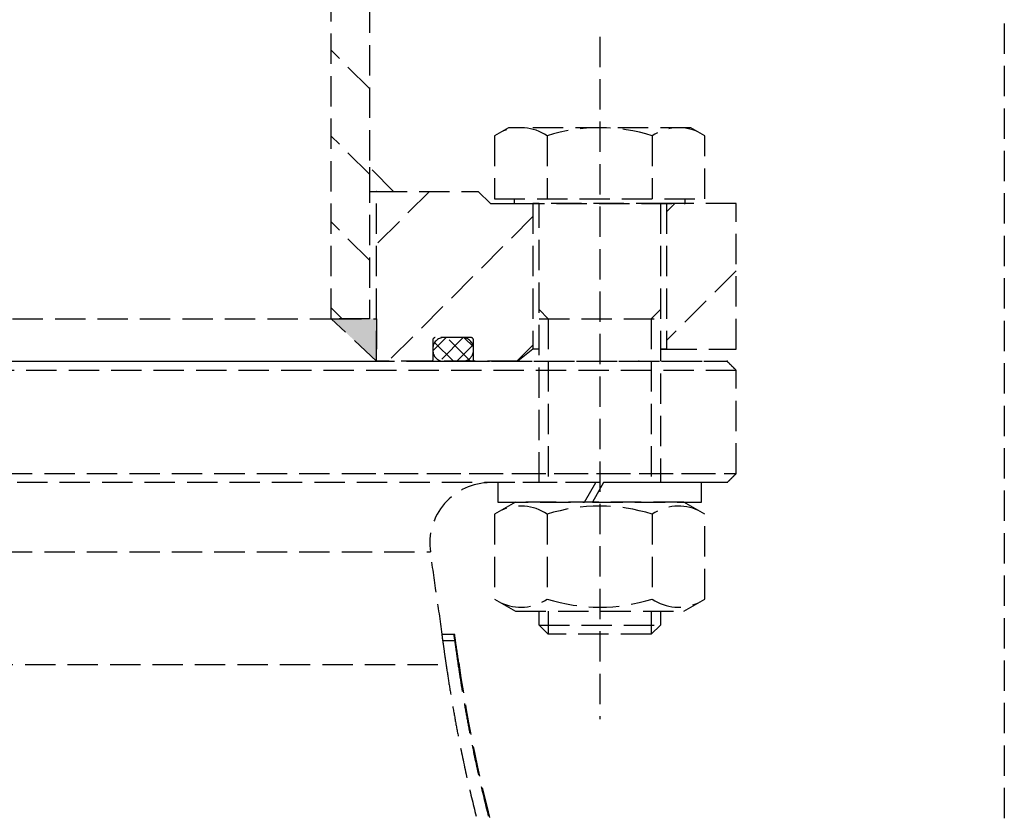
# Model space of a CAD drawing. Header units: millimetres. Extents: x 42975 to 708721, y 118172 to 172014.
# Tile 262 of 316: x 344422 to 344585, y 147775 to 147906. Entities that reach past the tile are written whole.
import ezdxf

# ---------------------------------------------------------------- set-up
doc = ezdxf.new("R2010")
doc.units = ezdxf.units.MM
doc.linetypes.add('ГТО-1 Пунктир', pattern=[7, 5, -2])
for name, color, linetype, lineweight in [('ГТО-2_Пунктир_025', 151, 'ГТО-1 Пунктир', 25), ('ГТО-2_Размеры_035', 2, 'Continuous', 35), ('ОГОС_Пунктир_025', 151, 'ГТО-1 Пунктир', 25)]:
    doc.layers.add(name, color=color, linetype=linetype, lineweight=lineweight)

# ---------------------------------------------------------------- blocks, each defined once
blk = doc.blocks.new('ОГСО_Затвор_План')
at = {"layer": 'ОГОС_Пунктир_025'}
for p, q in [((-800.92, 219.5), (-800.92, 278.61)), ((-794.62, 278.61), (-794.62, 219.5)), ((-756.67, 266), (-756.67, 153.5)), ((-794.62, 257.46), (-800.92, 263.76)), ((-771.67, 251), (-774, 249.66)), ((-741.67, 251), (-771.67, 251)), ((-739.35, 249.66), (-741.67, 251)), ((-794.62, 243.32), (-800.92, 249.62)), ((-774, 249.66), (-774, 239.3)), ((-765.34, 249.66), (-765.34, 239.3)), ((-748.01, 249.66), (-748.01, 239.3)), ((-739.35, 239.3), (-739.35, 249.66)), ((-790.62, 240.5), (-794.62, 244.5)), ((-794.62, 244.5), (-794.62, 240.5)), ((-794.62, 240.5), (-790.62, 240.5)), ((-793.42, 240.5), (-793.49, 240.5)), ((-793.42, 240.5), (-793.49, 240.5)), ((-784.73, 240.5), (-793.42, 231.81)), ((-793.42, 212.5), (-793.42, 240.5)), ((-793.42, 240.5), (-776.67, 240.5)), ((-776.67, 240.5), (-774.67, 238.5)), ((-774.67, 238.5), (-767.67, 238.5)), ((-774, 239.3), (-739.35, 239.3)), ((-770.77, 239.3), (-770.77, 238.5)), ((-770.77, 238.5), (-742.58, 238.5)), ((-745.67, 238.5), (-767.67, 238.5)), ((-767.67, 238.5), (-766.67, 238.5)), ((-767.67, 238.5), (-767.67, 214.5)), ((-745.67, 238.5), (-767.67, 238.5)), ((-766.67, 192.5), (-766.67, 238.5)), ((-746.67, 238.5), (-745.67, 238.5)), ((-746.67, 238.5), (-746.67, 192.5)), ((-744.3, 238.5), (-745.67, 237.13)), ((-734.17, 238.5), (-745.67, 238.5)), ((-745.67, 238.5), (-745.67, 214.5)), ((-742.58, 238.5), (-742.58, 239.3)), ((-734.17, 214.5), (-734.17, 238.5)), ((-794.62, 229.17), (-800.92, 235.47)), ((-767.67, 236.35), (-791.52, 212.5)), ((-734.17, 227.42), (-745.67, 215.92)), ((-799.09, 219.5), (-800.92, 221.33)), ((-766.67, 221.03), (-765.14, 219.5)), ((-746.67, 221.03), (-748.2, 219.5)), ((-1007.42, 219.5), (-800.92, 219.5)), ((-794.62, 219.5), (-800.92, 219.5)), ((-793.42, 212.5), (-800.92, 219.5)), ((-800.92, 219.5), (-793.42, 219.5)), ((-793.42, 219.5), (-793.42, 212.5)), ((-766.67, 219.5), (-746.67, 219.5)), ((-765.14, 219.5), (-765.14, 192.5)), ((-748.2, 219.5), (-748.2, 192.5)), ((-784.17, 216), (-784.17, 212.7)), ((-781.96, 216.4), (-784.16, 214.2)), ((-777.87, 216.4), (-783.77, 216.4)), ((-779.14, 216.4), (-783.03, 212.5)), ((-779.27, 216.4), (-782.37, 216.4)), ((-777.95, 212.5), (-781.85, 216.4)), ((-777.49, 214.87), (-779, 216.38)), ((-777.47, 212.7), (-777.47, 216)), ((-784.17, 214.6), (-784.17, 214.3)), ((-780.78, 212.5), (-783.87, 215.59)), ((-777.55, 215.15), (-780.2, 212.5)), ((-777.47, 214.3), (-777.47, 214.6)), ((-767.67, 215.13), (-770.3, 212.5)), ((-767.67, 214.5), (-770.17, 212.5)), ((-766.67, 214.5), (-767.67, 214.5)), ((-746.67, 214.5), (-745.67, 214.5)), ((-745.67, 214.5), (-746.67, 214.5)), ((-745.67, 214.5), (-734.17, 214.5)), ((-1014.92, 212.5), (-793.42, 212.5)), ((-1012.5, 212.5), (-735.67, 212.5)), ((-734.17, 211), (-1011.31, 211)), ((-784.37, 212.5), (-793.42, 212.5)), ((-734.17, 211), (-787.76, 211)), ((-786.8, 212.5), (-735.67, 212.5)), ((-777.27, 212.5), (-784.37, 212.5)), ((-782.37, 212.5), (-779.27, 212.5)), ((-770.17, 212.5), (-777.27, 212.5)), ((-904.17, 194), (-734.17, 194)), ((-798.57, 194), (-734.17, 194)), ((-735.67, 192.5), (-904.17, 192.5)), ((-735.67, 192.5), (-799.53, 192.5)), ((-757.31, 192.5), (-773.47, 192.5)), ((-773.47, 192.5), (-773.47, 189.3)), ((-759.16, 189.3), (-757.31, 192.5)), ((-756.03, 192.5), (-757.88, 189.3)), ((-739.87, 192.5), (-756.03, 192.5)), ((-739.87, 189.3), (-739.87, 192.5)), ((-770.52, 189.3), (-774, 187.29)), ((-773.47, 189.3), (-759.16, 189.3)), ((-742.82, 189.3), (-770.52, 189.3)), ((-757.88, 189.3), (-739.87, 189.3)), ((-739.35, 187.29), (-742.82, 189.3)), ((-774, 187.29), (-774, 173.31)), ((-765.33, 187.29), (-765.33, 173.31)), ((-748.01, 187.29), (-748.01, 173.31)), ((-739.35, 173.31), (-739.35, 187.29)), ((-904.17, 181.07), (-784.57, 181.07)), ((-774, 173.31), (-770.52, 171.3)), ((-742.82, 171.3), (-739.35, 173.31)), ((-770.52, 171.3), (-742.82, 171.3)), ((-766.67, 169.03), (-766.67, 171.3)), ((-765.14, 171.3), (-765.14, 167.5)), ((-748.2, 171.3), (-748.2, 167.5)), ((-746.67, 171.3), (-746.67, 169.03)), ((-765.14, 167.5), (-766.67, 169.03)), ((-766.67, 169.03), (-746.67, 169.03)), ((-746.67, 169.03), (-748.2, 167.5)), ((-782.67, 167.5), (-780.64, 167.5)), ((-782.67, 167.5), (-780.64, 167.5)), ((-780.64, 167.5), (-780.58, 167.5)), ((-780.64, 167.5), (-780.58, 167.5)), ((-748.2, 167.5), (-765.14, 167.5)), ((-782.56, 166.5), (-780.54, 166.5)), ((-782.56, 166.5), (-780.54, 166.5)), ((-1026.36, 162.52), (-781.98, 162.52)), ((-780, 162.8), (-779.9, 162.8)), ((-780, 162.8), (-779.9, 162.8))]:
    blk.add_line(p, q, dxfattribs=at)
for centre, radius, start, end in [((-769.67, 243.34), 7.66, 55.5531, 115.5531), ((-756.67, 222.36), 28.64, 72.3875, 107.6125), ((-743.68, 243.34), 7.66, 64.4469, 124.4469), ((-783.77, 216), 0.4, 90, 180), ((-782.37, 214.6), 1.8, 90, 180), ((-779.27, 214.6), 1.8, 0, 90), ((-777.87, 216), 0.4, 0, 90), ((-782.37, 214.3), 1.8, 180, 270), ((-779.27, 214.3), 1.8, 270, 0), ((-784.37, 212.7), 0.2, 270, 360), ((-777.27, 212.7), 0.2, 180, 270), ((-774.67, 182.5), 10, 90, 188.2488), ((-774.67, 182.5), 10, 90, 188.2488), ((-769.66, 180.98), 7.66, 55.5615, 115.5615), ((-756.67, 160.01), 28.62, 72.383, 107.617), ((-743.68, 180.98), 7.66, 64.4385, 124.4385), ((-769.66, 179.62), 7.66, 244.4385, 304.4385), ((-756.67, 200.59), 28.62, 252.383, 287.617), ((-743.68, 179.62), 7.66, 235.5615, 295.5615), ((-534.47, 198.39), 248, 188.2488, 197.5), ((-534.47, 198.39), 248, 188.2488, 197.5)]:
    blk.add_arc(centre, radius, start, end, dxfattribs=at)
for points in [[(-734.17, 211), (-734.42, 211.25), (-734.92, 211.75), (-735.42, 212.25), (-735.67, 212.5)], [(-734.17, 211), (-734.42, 211.25), (-734.92, 211.75), (-735.42, 212.25), (-735.67, 212.5)], [(-734.17, 194), (-734.17, 196.83), (-734.17, 202.5), (-734.17, 208.17), (-734.17, 211)], [(-734.17, 194), (-734.17, 196.83), (-734.17, 202.5), (-734.17, 208.17), (-734.17, 211)], [(-735.67, 192.5), (-735.42, 192.75), (-734.92, 193.25), (-734.42, 193.75), (-734.17, 194)], [(-735.67, 192.5), (-735.42, 192.75), (-734.92, 193.25), (-734.42, 193.75), (-734.17, 194)], [(-782.6, 167.5), (-782.93, 169.76), (-783.58, 174.28), (-784.24, 178.8), (-784.57, 181.07)], [(-782.6, 167.5), (-782.93, 169.76), (-783.58, 174.28), (-784.24, 178.8), (-784.57, 181.07)], [(-779.9, 162.8), (-780.01, 163.59), (-780.24, 165.15), (-780.47, 166.72), (-780.58, 167.5)], [(-779.9, 162.8), (-780.01, 163.59), (-780.24, 165.15), (-780.47, 166.72), (-780.58, 167.5)], [(-782.56, 166.5), (-782.46, 165.84), (-782.27, 164.51), (-782.08, 163.18), (-781.98, 162.52)], [(-782.56, 166.5), (-782.46, 165.84), (-782.27, 164.51), (-782.08, 163.18), (-781.98, 162.52)]]:
    blk.add_open_spline(points, degree=3, dxfattribs=at)
for points, knots in [([(-782.67, 167.5), (-782.67, 167.5), (-782.67, 167.49), (-782.67, 167.48), (-782.67, 167.45), (-782.67, 167.41), (-782.66, 167.36), (-782.66, 167.29), (-782.65, 167.2), (-782.64, 167.1), (-782.63, 167), (-782.61, 166.86), (-782.59, 166.69), (-782.57, 166.57), (-782.56, 166.5)], [0, 0, 0, 0, 0.005526, 0.020106, 0.044098, 0.077404, 0.135869, 0.209202, 0.29595, 0.394981, 0.504538, 0.622224, 0.8105, 1.007456, 1.007456, 1.007456, 1.007456]), ([(-782.67, 167.5), (-782.67, 167.5), (-782.67, 167.49), (-782.67, 167.48), (-782.67, 167.45), (-782.67, 167.41), (-782.66, 167.36), (-782.66, 167.29), (-782.65, 167.2), (-782.64, 167.1), (-782.63, 167), (-782.61, 166.86), (-782.59, 166.69), (-782.57, 166.57), (-782.56, 166.5)], [0, 0, 0, 0, 0.005526, 0.020106, 0.044098, 0.077404, 0.135869, 0.209202, 0.29595, 0.394981, 0.504538, 0.622224, 0.8105, 1.007456, 1.007456, 1.007456, 1.007456]), ([(-780.54, 166.5), (-780.54, 166.56), (-780.56, 166.69), (-780.59, 166.88), (-780.61, 167.05), (-780.63, 167.19), (-780.64, 167.3), (-780.64, 167.38), (-780.65, 167.44), (-780.65, 167.48), (-780.65, 167.5), (-780.64, 167.5)], [0, 0, 0, 0, 0.196232, 0.384404, 0.558458, 0.710996, 0.813285, 0.895599, 0.956326, 0.993902, 1.007221, 1.007221, 1.007221, 1.007221]), ([(-780.54, 166.5), (-780.54, 166.56), (-780.56, 166.69), (-780.59, 166.88), (-780.61, 167.05), (-780.63, 167.19), (-780.64, 167.3), (-780.64, 167.38), (-780.65, 167.44), (-780.65, 167.48), (-780.65, 167.5), (-780.64, 167.5)], [0, 0, 0, 0, 0.196232, 0.384404, 0.558458, 0.710996, 0.813285, 0.895599, 0.956326, 0.993902, 1.007221, 1.007221, 1.007221, 1.007221]), ([(-780, 162.8), (-780.08, 163.35), (-780.24, 164.43), (-780.4, 165.59), (-780.5, 166.28), (-780.52, 166.43), (-780.54, 166.5)], [0, 0, 0, 0, 1.640432, 3.280863, 3.507409, 3.733954, 3.733954, 3.733954, 3.733954]), ([(-780, 162.8), (-780.08, 163.35), (-780.24, 164.43), (-780.4, 165.59), (-780.5, 166.28), (-780.52, 166.43), (-780.54, 166.5)], [0, 0, 0, 0, 1.640432, 3.280863, 3.507409, 3.733954, 3.733954, 3.733954, 3.733954]), ([(-781.98, 162.52), (-781.82, 161.46), (-781.51, 159.36), (-780.99, 156.2), (-780.43, 153.05), (-779.63, 148.87), (-778.54, 143.68), (-777.54, 139.56), (-777.04, 137.5)], [0, 0, 0, 0, 3.194042, 6.391584, 9.591299, 12.787377, 19.16005, 25.512425, 25.512425, 25.512425, 25.512425]), ([(-781.98, 162.52), (-781.82, 161.46), (-781.51, 159.36), (-780.99, 156.2), (-780.43, 153.05), (-779.63, 148.87), (-778.54, 143.68), (-777.54, 139.56), (-777.04, 137.5)], [0, 0, 0, 0, 3.194042, 6.391584, 9.591299, 12.787377, 19.16005, 25.512425, 25.512425, 25.512425, 25.512425]), ([(-774.97, 137.5), (-775.48, 139.58), (-776.51, 143.76), (-777.61, 149.01), (-778.43, 153.24), (-778.99, 156.42), (-779.52, 159.61), (-779.84, 161.74), (-780, 162.8)], [0, 0, 0, 0, 6.439489, 12.885704, 16.112773, 19.343179, 22.577534, 25.810631, 25.810631, 25.810631, 25.810631]), ([(-774.97, 137.5), (-775.48, 139.58), (-776.51, 143.76), (-777.61, 149.01), (-778.43, 153.24), (-778.99, 156.42), (-779.52, 159.61), (-779.84, 161.74), (-780, 162.8)], [0, 0, 0, 0, 6.439489, 12.885704, 16.112773, 19.343179, 22.577534, 25.810631, 25.810631, 25.810631, 25.810631])]:
    blk.add_open_spline(points, degree=3, knots=knots, dxfattribs=at)
for p in [(-750.2, 212.5), (-735.67, 212.5), (-735.67, 212.5), (-735.67, 212.5)]:
    blk.add_point(p, dxfattribs=at)
for points in [[(-794.62, 240.5), (-794.62, 244.5), (-790.62, 240.5), (-794.62, 240.5)], [(-800.92, 219.5), (-793.42, 212.5), (-793.42, 219.5)]]:
    blk.add_solid(points, dxfattribs=at)
blk = doc.blocks.new('A$C1AA538EC')
at = {"layer": 'ГТО-2_Размеры_035', "rotation": 0.0001303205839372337}
blk.add_blockref('ОГСО_Затвор_План', (0, -11100.09), dxfattribs=at)

msp = doc.modelspace()

# ---------------------------------------------------------------- linework, layer by layer
at = {"layer": 'ГТО-2_Пунктир_025'}
msp.add_line((344584.63, 149137.2), (344584.63, 137837.2), dxfattribs=at)

# ---------------------------------------------------------------- block references
at = {"layer": 'ГТО-2_Размеры_035'}
msp.add_blockref('A$C1AA538EC', (345274.63, 158737.11), dxfattribs=at)

doc.saveas('drawing.dxf')
